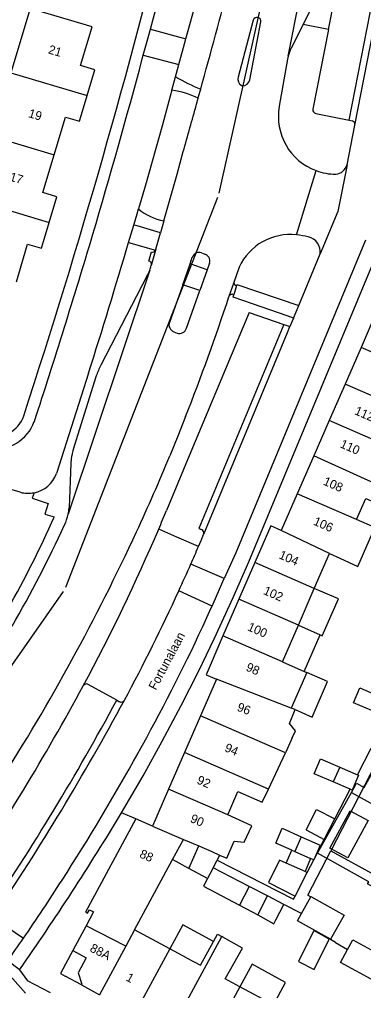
# Model space of a CAD drawing. Extents: x 194485 to 197793, y 468269 to 470822.
# Drawn here: x 195863.1 to 195909.9, y 469427.3 to 469559.3 of the extents above; entities that cross this region are included whole.
import ezdxf

# ---------------------------------------------------------------- set-up
doc = ezdxf.new("R2010")
doc.units = 0
for name, color, linetype in [('BGT begrenzing pand op maaiveld onder overbouw', 7, 'Continuous'), ('BGT grensvlak gebouwinstallatie plus 1', 7, 'Continuous'), ('BGT grensvlak onbegroeid terreindeel', 7, 'Continuous'), ('BGT grensvlak onbegroeid terreindeel LR', 7, 'Continuous'), ('BGT grensvlak overig bouwwerk uitbreiding populatie', 7, 'Continuous'), ('BGT grensvlak pand deel overbouw', 7, 'Continuous'), ('BGT grensvlak pand op maaiveld', 7, 'Continuous'), ('BGT grensvlak pand op maaiveld LR', 7, 'Continuous'), ('BGT grensvlak vegetatieobject', 7, 'Continuous'), ('BGT grensvlak wegdeel', 7, 'Continuous'), ('BGT lijnelement kunstwerkdeel uitbreiding populatie duiker', 7, 'Continuous'), ('BGT tekst huisnummerreeks', 7, 'Continuous'), ('BGT tekst openbare ruimte label weg', 7, 'Continuous'), ('GEM grensvlak WOZ_BRK percelen', 7, 'Continuous')]:
    doc.layers.add(name, color=color, linetype=linetype)

msp = doc.modelspace()

# ---------------------------------------------------------------- linework, layer by layer
at = {"layer": 'BGT begrenzing pand op maaiveld onder overbouw'}
for p, q in [((195870.38, 469432.76), (195872.2, 469431.75)), ((195871.62, 469428.17), (195871.57, 469428.09))]:
    msp.add_line(p, q, dxfattribs=at)
msp.add_lwpolyline([(195872.2, 469431.75), (195871.14, 469429.74), (195871.62, 469428.17)], dxfattribs=at)
at = {"layer": 'BGT grensvlak gebouwinstallatie plus 1'}
for p, q in [((195906.5, 469480.55), (195903.23, 469481.96)), ((195904.31, 469475.54), (195906.5, 469480.55)), ((195901.06, 469476.97), (195904.04, 469475.66)), ((195901.84, 469470.7), (195904.04, 469475.66)), ((195904.04, 469475.66), (195904.31, 469475.54)), ((195905.01, 469469.32), (195902.21, 469470.54)), ((195902.92, 469464.49), (195905.01, 469469.32)), ((195900.62, 469465.5), (195902.92, 469464.49)), ((195889.48, 469443.99), (195890.03, 469445.05)), ((195890.33, 469445.74), (195890.03, 469445.05)), ((195898.48, 469445.03), (195897.01, 469442)), ((195899.4, 469444.61), (195898.48, 469445.03)), ((195888.72, 469442.54), (195886.18, 469443.91)), ((195889.48, 469443.99), (195888.72, 469442.54)), ((195894.37, 469441.47), (195889.48, 469443.99)), ((195902.26, 469443.36), (195901.97, 469443.51)), ((195888.72, 469442.54), (195888.17, 469441.49)), ((195900.61, 469440.15), (195902.26, 469443.36)), ((195888.17, 469441.49), (195893.04, 469438.93)), ((195897.01, 469442), (195900.61, 469440.15)), ((195899.1, 469439.03), (195896.86, 469440.18)), ((195898.01, 469436.92), (195899.1, 469439.03)), ((195895.53, 469437.59), (195897.74, 469436.4)), ((195897.74, 469436.4), (195898.01, 469436.92)), ((195885.35, 469436.25), (195883.58, 469432.97)), ((195889.52, 469434), (195885.35, 469436.25)), ((195907.76, 469432.92), (195908.47, 469434.22)), ((195908.47, 469434.22), (195913.15, 469431.66)), ((195894.77, 469430.89), (195893.12, 469427.82)), ((195899.33, 469428.43), (195894.77, 469430.89)), ((195897.67, 469425.36), (195899.33, 469428.43))]:
    msp.add_line(p, q, dxfattribs=at)
for points in [[(195910.57, 469450.43), (195907.81, 469445.35), (195905.36, 469446.67), (195908.12, 469451.75), (195910.57, 469450.43)], [(195913.15, 469431.66), (195911.47, 469428.58), (195906.79, 469431.14), (195907.76, 469432.92)]]:
    msp.add_lwpolyline(points, dxfattribs=at)
at = {"layer": 'BGT grensvlak onbegroeid terreindeel'}
for p, q in [((195905.41, 469434.24), (195905.44, 469434.29)), ((195906.1, 469433.85), (195905.41, 469434.24)), ((195906.1, 469433.85), (195907.76, 469432.92))]:
    msp.add_line(p, q, dxfattribs=at)
msp.add_lwpolyline([(195905.47, 469446.3), (195912.52, 469442.44), (195911.8, 469441.12)], dxfattribs=at)
at = {"layer": 'BGT grensvlak onbegroeid terreindeel LR'}
msp.add_line((195878.98, 469450.64), (195877.03, 469451.48), dxfattribs=at)
at = {"layer": 'BGT grensvlak overig bouwwerk uitbreiding populatie'}
for p, q in [((195902.1, 469449.14), (195903.53, 469451.92)), ((195903.53, 469451.92), (195906.02, 469450.65)), ((195904.58, 469447.87), (195906.02, 469450.65)), ((195902.1, 469449.14), (195904.58, 469447.87)), ((195886.18, 469443.91), (195887.51, 469446.97)), ((195886.18, 469443.91), (195883.95, 469445.11)), ((195894.37, 469441.47), (195893.04, 469438.93)), ((195896.86, 469440.18), (195894.37, 469441.47)), ((195895.53, 469437.59), (195896.86, 469440.18)), ((195893.04, 469438.93), (195895.53, 469437.59)), ((195903.15, 469435.5), (195901.06, 469431.25)), ((195905.27, 469434.32), (195903.15, 469435.5)), ((195903.23, 469430.18), (195905.27, 469434.32)), ((195901.06, 469431.25), (195903.23, 469430.18))]:
    msp.add_line(p, q, dxfattribs=at)
at = {"layer": 'BGT grensvlak pand deel overbouw'}
for p, q in [((195870.38, 469432.76), (195868.7, 469429.64)), ((195868.7, 469429.64), (195869.34, 469429.29)), ((195871.57, 469428.09), (195869.34, 469429.29))]:
    msp.add_line(p, q, dxfattribs=at)
at = {"layer": 'BGT grensvlak pand op maaiveld'}
for p, q in [((195911.75, 469519.68), (195909.59, 469514.72)), ((195909.59, 469514.72), (195907.42, 469509.75)), ((195907.42, 469509.75), (195905.25, 469504.78)), ((195905.25, 469504.78), (195903.16, 469500)), ((195903.16, 469500), (195900.91, 469494.84)), ((195900.91, 469494.84), (195898.74, 469489.86)), ((195903.23, 469481.96), (195905.3, 469486.71)), ((195905.3, 469486.71), (195906.68, 469486.07)), ((195895.16, 469485.48), (195892.98, 469480.49)), ((195901.06, 469476.97), (195903.23, 469481.96)), ((195892.98, 469480.49), (195890.81, 469475.51)), ((195898.89, 469471.98), (195901.06, 469476.97)), ((195898.89, 469471.98), (195901.84, 469470.7)), ((195902.21, 469470.54), (195900.09, 469465.71)), ((195901.84, 469470.7), (195902.21, 469470.54)), ((195889.92, 469469.64), (195887.75, 469464.66)), ((195887.75, 469464.66), (195885.58, 469459.67)), ((195900.62, 469465.5), (195900.09, 469465.71)), ((195900.2, 469461.65), (195899.31, 469459.62)), ((195885.58, 469459.67), (195883.41, 469454.68)), ((195896.99, 469454.7), (195899.31, 469459.62)), ((195906.68, 469457.7), (195909.11, 469456.65)), ((195908.1, 469454.68), (195905.79, 469455.67)), ((195883.41, 469454.68), (195881.23, 469449.67)), ((195896.16, 469452.93), (195896.99, 469454.7)), ((195891.46, 469451.18), (195892.58, 469453.75)), ((195881.23, 469449.67), (195878.98, 469450.64)), ((195883.95, 469445.11), (195885.44, 469447.86)), ((195885.44, 469447.86), (195887.51, 469446.97)), ((195899.4, 469444.61), (195900.16, 469446.41)), ((195878.79, 469435.56), (195883.95, 469445.11)), ((195902.72, 469445.28), (195901.97, 469443.51)), ((195903.15, 469445.09), (195902.72, 469445.28)), ((195901.97, 469443.51), (195899.4, 469444.61)), ((195901.5, 469437.8), (195902.76, 469440.07)), ((195902.76, 469440.07), (195902.77, 469440.08)), ((195872.19, 469436.11), (195870.38, 469432.76)), ((195883.58, 469432.97), (195878.79, 469435.56)), ((195889.52, 469434), (195890.05, 469434.98)), ((195890.05, 469434.98), (195890.66, 469434.65)), ((195890.81, 469434.57), (195890.66, 469434.65)), ((195885.83, 469431.76), (195883.58, 469432.97)), ((195893.12, 469427.82), (195891.11, 469428.9)), ((195871.57, 469428.09), (195874.02, 469426.76)), ((195897.67, 469425.36), (195893.12, 469427.82))]:
    msp.add_line(p, q, dxfattribs=at)
for points in [[(195872.34, 469548.97), (195873.38, 469552.47), (195871.46, 469553.04), (195873.03, 469558.3), (195864.59, 469560.79), (195861.99, 469552.04)], [(195867.85, 469540.91), (195869.38, 469546.04), (195871.3, 469545.47), (195872.34, 469548.97)], [(195867.2, 469531.71), (195868.24, 469535.21), (195866.33, 469535.78), (195867.85, 469540.91)], [(195862.72, 469523.65), (195864.24, 469528.78), (195866.16, 469528.21), (195867.2, 469531.71)], [(195908.98, 469491.32), (195910.24, 469494.21), (195912.41, 469493.26), (195913.32, 469495.36)], [(195906.68, 469486.07), (195909.13, 469484.94), (195911.44, 469490.24), (195908.98, 469491.32)], [(195898.74, 469489.86), (195897.34, 469490.46), (195895.16, 469485.48)], [(195890.81, 469475.51), (195888.51, 469470.25), (195889.92, 469469.64)], [(195911.13, 469465.33), (195908.55, 469466.44), (195909.43, 469468.46), (195912.01, 469467.35)], [(195900.2, 469461.65), (195900.67, 469462.61), (195899.85, 469463.6), (195900.62, 469465.5)], [(195905.79, 469455.67), (195903.21, 469456.77), (195904.09, 469458.81), (195906.68, 469457.7)], [(195909.11, 469456.65), (195909.26, 469456.59), (195908.38, 469454.56), (195908.1, 469454.68)], [(195892.58, 469453.75), (195892.84, 469454.37), (195896.16, 469452.93)], [(195878.98, 469450.64), (195872.13, 469437.96), (195872.39, 469437.82), (195872.66, 469438.31), (195873.21, 469438.01), (195872.19, 469436.11)], [(195892.35, 469447.62), (195893.68, 469447.5), (195894.73, 469449.72), (195891.46, 469451.18)], [(195900.16, 469446.41), (195897.98, 469447.36), (195898.86, 469449.37), (195901.44, 469448.23)], [(195890.33, 469445.74), (195891.33, 469445.31), (195892.35, 469447.62)], [(195901.44, 469448.23), (195904.02, 469447.1), (195903.15, 469445.09)], [(195887.51, 469446.97), (195889.28, 469446.2), (195890.33, 469445.74)], [(195902.77, 469440.08), (195907.27, 469437.57), (195905.44, 469434.29)], [(195905.44, 469434.29), (195900.94, 469436.8), (195901.5, 469437.8)], [(195891.11, 469428.9), (195893.46, 469433.09), (195890.81, 469434.57)], [(195885.83, 469431.76), (195887.76, 469430.76), (195889.52, 469434)]]:
    msp.add_lwpolyline(points, dxfattribs=at)
at = {"layer": 'BGT grensvlak pand op maaiveld LR'}
for p, q in [((195861.99, 469552.04), (195872.34, 469548.97)), ((195859.42, 469543.42), (195867.85, 469540.91)), ((195856.86, 469534.79), (195867.2, 469531.71)), ((195917.65, 469511.2), (195909.59, 469514.72)), ((195918.13, 469505.08), (195907.42, 469509.75)), ((195913.31, 469501.26), (195905.25, 469504.78)), ((195913.32, 469495.36), (195903.16, 469500)), ((195908.98, 469491.32), (195900.91, 469494.84)), ((195905.3, 469486.71), (195898.74, 469489.86)), ((195903.23, 469481.96), (195895.16, 469485.48)), ((195901.06, 469476.97), (195892.98, 469480.49)), ((195898.89, 469471.98), (195890.81, 469475.51)), ((195900.09, 469465.71), (195889.92, 469469.64)), ((195899.31, 469459.62), (195887.75, 469464.66)), ((195896.99, 469454.7), (195885.58, 469459.67)), ((195906.68, 469457.7), (195905.79, 469455.67)), ((195891.46, 469451.18), (195883.41, 469454.68)), ((195881.23, 469449.67), (195885.44, 469447.86)), ((195901.44, 469448.23), (195900.57, 469446.23)), ((195900.16, 469446.41), (195900.57, 469446.23)), ((195900.57, 469446.23), (195902.72, 469445.28)), ((195877.61, 469433.36), (195872.19, 469436.11)), ((195878.79, 469435.56), (195877.61, 469433.36)), ((195883.56, 469421.61), (195890.66, 469434.65)), ((195877.61, 469433.36), (195874.02, 469426.76)), ((195883.58, 469432.97), (195878.79, 469424.19)), ((195893.12, 469427.82), (195888.33, 469419.04))]:
    msp.add_line(p, q, dxfattribs=at)
at = {"layer": 'BGT grensvlak vegetatieobject'}
msp.add_arc((195646.26, 469590.51), 256.32, 331.6363, 336.924, dxfattribs=at)
at = {"layer": 'BGT grensvlak wegdeel'}
for p, q in [((195899.68, 469554.33), (195905.69, 469584.74)), ((195901.71, 469558.61), (195904.15, 469563.43)), ((195905.15, 469557.92), (195906.12, 469562.93)), ((195907.97, 469545.59), (195911.24, 469562.46)), ((195908.76, 469544.92), (195912.22, 469562.76)), ((195885.78, 469556.65), (195886.41, 469558.95)), ((195894.93, 469559.19), (195892.87, 469551.45)), ((195894.45, 469551.09), (195895.97, 469558.96)), ((195901.71, 469558.61), (195900.08, 469555.39)), ((195905.15, 469557.92), (195901.71, 469558.61)), ((195880.94, 469557.97), (195885.78, 469556.65)), ((195905.15, 469557.92), (195903.04, 469547.1)), ((195884.82, 469553.17), (195885.73, 469556.48)), ((195885.73, 469556.48), (195885.78, 469556.65)), ((195879.84, 469553.96), (195879.98, 469554.46)), ((195879.98, 469554.46), (195884.82, 469553.17)), ((195884.64, 469552.51), (195884.82, 469553.17)), ((195884.37, 469551.5), (195884.64, 469552.51)), ((195883.87, 469549.69), (195884.37, 469551.5)), ((195893.29, 469550.35), (195893.42, 469550.28)), ((195887.22, 469547.78), (195887.44, 469548.59)), ((195903.43, 469546.51), (195907.97, 469545.59)), ((195907.97, 469545.59), (195908.37, 469545.51)), ((195907.7, 469539.56), (195908.76, 469544.92)), ((195900.8, 469530.02), (195903.46, 469538.75)), ((195882.77, 469531.92), (195882.31, 469530.29)), ((195877.97, 469528.98), (195881.63, 469527.93)), ((195881.68, 469528.06), (195881.07, 469525.85)), ((195881.63, 469527.93), (195881.68, 469528.06)), ((195880.75, 469526.46), (195881.08, 469527.72)), ((195886.33, 469526.07), (195886.64, 469526.97)), ((195887.91, 469527.57), (195888.33, 469527.39)), ((195901.11, 469520.42), (195904.02, 469527.44)), ((195880.86, 469525.23), (195869.77, 469492.07)), ((195885.34, 469523.23), (195886.33, 469526.07)), ((195888.65, 469525.25), (195886.33, 469526.07)), ((195888.65, 469525.25), (195887.67, 469522.47)), ((195888.97, 469526.19), (195888.65, 469525.25)), ((195893.02, 469525.65), (195892.28, 469523.56)), ((195880.48, 469524.4), (195874.22, 469512.32)), ((195885.34, 469523.23), (195883.53, 469518.12)), ((195887.67, 469522.47), (195885.34, 469523.23)), ((195892.28, 469523.56), (195891.62, 469521.64)), ((195892.65, 469523.12), (195892.31, 469521.88)), ((195885.87, 469517.32), (195887.67, 469522.47)), ((195891.62, 469521.64), (195891.61, 469521.6)), ((195900.4, 469518.71), (195901.11, 469520.42)), ((195894.36, 469519.49), (195899.07, 469517.85)), ((195900.4, 469518.71), (195899.92, 469517.56)), ((195899.07, 469517.85), (195899.92, 469517.56)), ((195884.13, 469516.86), (195884.59, 469516.67)), ((195872.55, 469511.23), (195868.19, 469497.57)), ((195873.59, 469510.85), (195870.57, 469501.32)), ((195863.26, 469495.04), (195861.84, 469495.45)), ((195890.99, 469483.3), (195886.45, 469485.29)), ((195889.32, 469479.57), (195884.8, 469481.63)), ((195876.37, 469466.78), (195872.48, 469468.93)), ((195876.37, 469466.78), (195876.73, 469466.58)), ((195906.02, 469450.65), (195908.1, 469454.68)), ((195903.15, 469445.09), (195904.58, 469447.87)), ((195902.37, 469440.29), (195905.47, 469446.3)), ((195902.26, 469443.36), (195903.15, 469445.09)), ((195902.37, 469440.29), (195902.76, 469440.07)), ((195901.5, 469437.8), (195899.1, 469439.03)), ((195859.56, 469437.25), (195863.68, 469434.42)), ((195863.17, 469430.13), (195861.55, 469431.35)), ((195861.2, 469430.09), (195863.96, 469426.97)), ((195863.17, 469430.13), (195864.25, 469428.66)), ((195867.35, 469426.99), (195864.25, 469428.66))]:
    msp.add_line(p, q, dxfattribs=at)
for points in [[(195879.98, 469554.46), (195880.23, 469555.4), (195880.58, 469556.66), (195880.94, 469557.97)], [(195899.68, 469554.33), (195899.59, 469553.88), (195898.45, 469547.49)], [(195883.87, 469549.69), (195883.64, 469548.85), (195882.58, 469544.99), (195880.27, 469536.78), (195879.32, 469533.55)], [(195887.44, 469548.59), (195887.5, 469548.81), (195887.79, 469549.83)], [(195882.77, 469531.92), (195884.57, 469538.28), (195885.4, 469541.33)], [(195907.7, 469539.56), (195906.43, 469533.19), (195904.02, 469527.44)], [(195878.67, 469531.35), (195879.13, 469532.88), (195879.32, 469533.55)], [(195877.97, 469528.98), (195878.49, 469530.73), (195878.67, 469531.35)], [(195881.68, 469528.06), (195882.14, 469529.67), (195882.31, 469530.29)], [(195910.17, 469529.29), (195892.56, 469486.82), (195890.99, 469483.3)], [(195877.03, 469451.48), (195879.94, 469456.52), (195882.53, 469461.19), (195885.12, 469466.05), (195887.49, 469470.68), (195889.67, 469475.23), (195892.2, 469480.76), (195894.34, 469485.59), (195911.74, 469527.42)], [(195892.65, 469523.12), (195892.7, 469523.27), (195901.11, 469520.42)], [(195900.4, 469518.71), (195899.55, 469519), (195894.84, 469520.64), (195892.2, 469521.56), (195892.31, 469521.88)], [(195894.36, 469519.49), (195886.23, 469500), (195883.12, 469492.55)], [(195899.07, 469517.85), (195887.54, 469490.13), (195887.91, 469489.97)], [(195888.19, 469489.34), (195899.58, 469516.73), (195899.92, 469517.56)], [(195885.73, 469505.34), (195884.67, 469502.67), (195883.58, 469500)], [(195870.24, 469500), (195870.17, 469499.49), (195870.13, 469498.98), (195869.89, 469492.92)], [(195865.12, 469494.98), (195864.85, 469494.22), (195867.05, 469493.52), (195866.59, 469492.08), (195867.87, 469491.68)], [(195887.48, 469487.68), (195884.56, 469488.95), (195882.07, 469490.04)], [(195887.48, 469487.68), (195887.83, 469488.49), (195888.17, 469489.3), (195888.19, 469489.34)], [(195889.32, 469479.57), (195890.8, 469482.89), (195890.99, 469483.3)], [(195888.07, 469476.78), (195889.16, 469479.23), (195889.32, 469479.57)], [(195909.11, 469456.65), (195910.97, 469460.26), (195912.3, 469459.57), (195905.47, 469446.3)], [(195890.03, 469445.05), (195900.39, 469439.72), (195900.61, 469440.15)]]:
    msp.add_lwpolyline(points, dxfattribs=at)
for centre, radius, start, end in [((195496.48, 469666.01), 404.36, 344.6466, 348.462), ((195325.25, 469709.81), 576.06, 344.71728, 347.23113), ((194746.58, 469865.33), 1184.01, 344.54616, 346.02859), ((194920.77, 469813.36), 991.96, 341.91589, 346.15037), ((195895.45, 469559.06), 0.531, 348.534, 165.8814), ((195904.29, 469553.17), 4.75, 152.2849, 165.9385), ((194911.02, 469814.24), 1003.18, 343.54648, 344.96168), ((195897.38, 469573.85), 25.87, 239.8052, 248.237), ((195893.82, 469551.18), 0.982, 164.55, 237.9105), ((195893.45, 469551.3), 1.02, 268.4818, 347.6696), ((195881.91, 469537.07), 12.78, 64.3432, 81.1537), ((194551.63, 469920.19), 1386.54, 344.14291, 344.41975), ((195906.2, 469546.12), 7.86, 169.9889, 249.6772), ((195903.54, 469547), 0.503, 169.2788, 258.2817), ((195908.26, 469545.01), 0.508, 350.1229, 77.7097), ((195906.19, 469546.1), 7.84, 249.6582, 269.6757), ((195905.99, 469540.02), 1.76, 275.0229, 345.0238), ((195884.35, 469539.73), 7.97, 230.8733, 258.5886), ((195855.13, 469443.06), 91.38, 72.6921, 75.0681), ((194783.01, 469856.47), 1137.92, 341.99037, 343.33311), ((195899.96, 469522.41), 7.66, 83.6791, 154.9889), ((195899.44, 469517.59), 12.51, 76.2879, 83.7451), ((195902.01, 469527.74), 2.03, 351.38, 78.8748), ((194680.24, 469885.16), 1249.57, 342.58779, 343.43909), ((195881.15, 469528.2), 0.547, 298.1711, 329.9328), ((195881.24, 469528.04), 0.363, 243.5187, 298.2018), ((195887.56, 469526.65), 0.982, 69.2924, 161.1488), ((195888.14, 469526.52), 0.89, 338.329, 77.8557), ((195873.65, 469528), 7.72, 332.199, 338.9548), ((195880.71, 469526.11), 0.354, 23.3906, 84.6481), ((195873.41, 469528.07), 7.97, 339.1151, 343.8499), ((195880.44, 469526.01), 0.643, 345.8917, 21.6593), ((195892.69, 469523.53), 0.413, 176.6674, 264.7085), ((195604.71, 469616.24), 302.11, 338.4632, 341.7444), ((195892.07, 469521.46), 0.482, 60.2197, 158.6865), ((195884.48, 469517.8), 1.01, 161.3096, 249.7366), ((195884.88, 469517.68), 1.05, 253.7742, 340.1048), ((195882.4, 469507.94), 9.28, 151.7994, 161.681), ((195859.81, 469506.73), 4.12, 254.63, 341.813), ((195859.89, 469506.54), 5.6, 261.374, 340.3107), ((195879.26, 469498.48), 9.14, 161.9527, 170.4469), ((195629.94, 469604.66), 274.39, 335.2227, 337.5784), ((195864.31, 469499.05), 4.15, 281.266, 339.1095), ((195864.31, 469499.03), 4.13, 255.2629, 281.3551), ((195863.12, 469493.43), 6.79, 348.4144, 355.6833), ((195636.2, 469594.67), 267.21, 336.9491, 337.5327), ((195735.86, 469550.48), 144.52, 324.9141, 335.9891), ((195863.3, 469493.41), 6.6, 334.7375, 348.2526), ((195711.8, 469563.41), 173.49, 330.0623, 335.1847), ((195601.64, 469618.91), 306.06, 331.371, 335.0203), ((195887.71, 469489.5), 0.503, 340.6447, 66.7382), ((195641.15, 469593.1), 267.95, 336.2746, 336.8303), ((195650.76, 469588.93), 257.46, 335.3706, 336.2637), ((195647.61, 469590.39), 260.94, 331.7241, 335.3682), ((195663.76, 469580.81), 247.25, 330.6463, 335.1187), ((195661.97, 469584.56), 236.64, 326.9486, 331.6729), ((195580.91, 469626.07), 330.72, 325.9289, 331.594), ((195872.24, 469468.49), 0.5, 61.0804, 150.0466), ((195572.97, 469630.59), 344.8, 325.9027, 331.6345), ((195559.48, 469638.81), 361.49, 326.111, 331.5816), ((195876.98, 469467.02), 0.497, 240.738, 331.4197), ((195611.49, 469608.07), 306.19, 327.2225, 330.9952), ((195544.62, 469652.21), 388.31, 325.1174, 328.8745), ((195607.39, 469610.39), 310.89, 325.528, 327.2731), ((195605.68, 469611.53), 312.94, 324.8468, 325.5326)]:
    msp.add_arc(centre, radius, start, end, dxfattribs=at)
at = {"layer": 'BGT lijnelement kunstwerkdeel uitbreiding populatie duiker'}
for p, q in [((195890.29, 469535.69), (195900.6, 469581.94)), ((195869.43, 469482.12), (195890.12, 469535.15)), ((195837.34, 469436.37), (195869.13, 469481.55))]:
    msp.add_line(p, q, dxfattribs=at)
at = {"layer": 'GEM grensvlak WOZ_BRK percelen'}
msp.add_line((195908.28, 469454.25), (195930.7, 469441.84), dxfattribs=at)
for points in [[(195908.28, 469454.25), (195908.98, 469455.51), (195910.02, 469454.9), (195911.99, 469458.48)], [(195930.7, 469441.84), (195925.98, 469433.35), (195910.48, 469441.84), (195910.62, 469442.1), (195903.68, 469445.97), (195908.28, 469454.25)]]:
    msp.add_lwpolyline(points, dxfattribs=at)

# ---------------------------------------------------------------- texts
at = {"layer": 'BGT tekst huisnummerreeks'}
for s, rotation, p in [('21', 343.4, (195866.97, 469554.71)), ('19', 343.4, (195864.27, 469546.04)), ('17', 343.4, (195861.71, 469537.41)), ('112', 336.4, (195908.6, 469505.68)), ('110', 336.4, (195906.63, 469501.18)), ('108', 336.4, (195904.34, 469496.11)), ('106', 336.4, (195903, 469490.67)), ('104', 336.4, (195898.31, 469486.1)), ('102', 336.4, (195896.2, 469481.24)), ('100', 336.4, (195894.04, 469476.32)), ('98', 336.4, (195893.83, 469470.85)), ('96', 338.8, (195892.62, 469465.39)), ('94', 336.5, (195890.93, 469459.89)), ('92', 336.5, (195887.16, 469455.5)), ('90', 336.5, (195886.26, 469450.27)), ('88', 336.6, (195879.37, 469445.46)), ('88A', 333.1, (195872.61, 469432.7)), ('1', 331.6, (195877.52, 469428.74))]:
    msp.add_text(s, height=1.2, rotation=rotation, dxfattribs=at).set_placement(p)
at = {"layer": 'BGT tekst openbare ruimte label weg'}
msp.add_text('Fortunalaan', height=1.2, rotation=62, dxfattribs=at).set_placement((195881.68, 469468.06))

doc.saveas('drawing.dxf')
